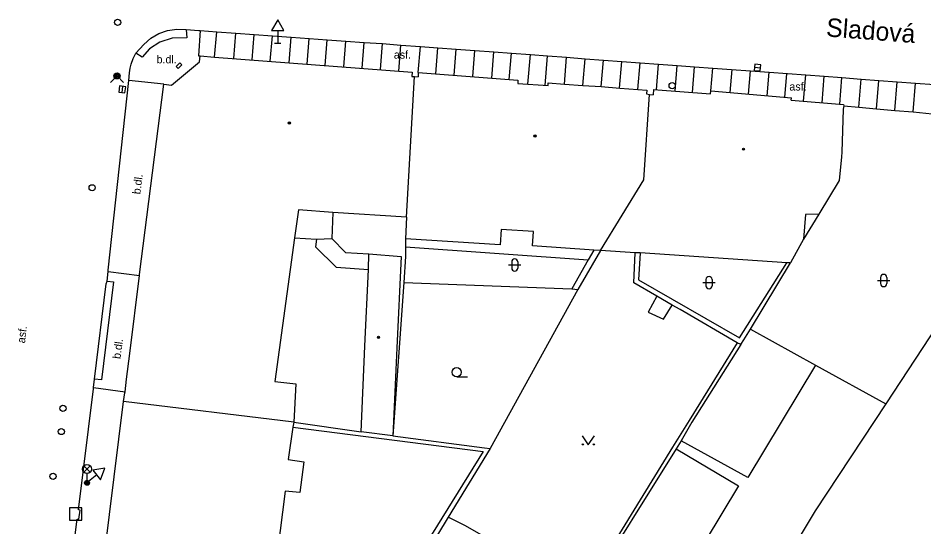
# Model space of a CAD drawing. Extents: x -600309 to -598967, y -1161267 to -1160292.
# Drawn here: x -599083.2 to -599009.7, y -1160971.4 to -1160930.1 of the extents above; entities that cross this region are included whole.
import ezdxf

# ---------------------------------------------------------------- set-up
doc = ezdxf.new("R2010")
doc.units = 0
for name, color, linetype in [('Level 10', 7, 'Continuous'), ('Level 11', 7, 'Continuous'), ('Level 24', 7, 'Continuous'), ('Level 26', 7, 'Continuous'), ('Level 27', 7, 'Continuous'), ('Level 28', 7, 'Continuous'), ('Level 31', 7, 'Continuous'), ('Level 33', 7, 'Continuous'), ('Level 34', 7, 'Continuous'), ('Level 36', 7, 'Continuous'), ('Level 39', 7, 'Continuous'), ('Level 40', 7, 'Continuous'), ('Level 49', 7, 'Continuous'), ('Level 5', 7, 'Continuous'), ('Level 51', 7, 'Continuous'), ('Level 54', 7, 'Continuous'), ('Level 7', 7, 'Continuous')]:
    doc.layers.add(name, color=color, linetype=linetype)

msp = doc.modelspace()

# ---------------------------------------------------------------- linework, layer by layer
at = {"layer": 'Level 10'}
for points in [[(-599073.6599, -1160932.92), (-599073.03, -1160932.2199), (-599072.45, -1160931.7199), (-599071.8, -1160931.34), (-599071.09, -1160931.09), (-599070.34, -1160930.98), (-599069.58, -1160931.02)], [(-599069.58, -1160931.02), (-599068.56, -1160931.09), (-599068.44, -1160931.1), (-599067.1, -1160931.2)], [(-599067.1, -1160931.2), (-599065.55, -1160931.31)], [(-599065.55, -1160931.31), (-599064.06, -1160931.42)], [(-599064.06, -1160931.42), (-599062.58, -1160931.53)], [(-599062.58, -1160931.53), (-599061.05, -1160931.64)], [(-599061.05, -1160931.64), (-599059.59, -1160931.74)], [(-599059.59, -1160931.74), (-599058.12, -1160931.84)], [(-599058.12, -1160931.84), (-599056.61, -1160931.95)], [(-599056.61, -1160931.95), (-599055.12, -1160932.06)], [(-599055.12, -1160932.06), (-599053.6599, -1160932.1599)], [(-599053.6599, -1160932.1599), (-599053.63, -1160932.1599)], [(-599053.63, -1160932.1599), (-599052.15, -1160932.27)], [(-599052.15, -1160932.27), (-599050.55, -1160932.39)], [(-599050.55, -1160932.39), (-599049.14, -1160932.49)], [(-599049.14, -1160932.49), (-599047.65, -1160932.6)], [(-599047.65, -1160932.6), (-599046.13, -1160932.71)], [(-599046.13, -1160932.71), (-599044.6, -1160932.83)], [(-599074.12, -1160934.16), (-599074.0411, -1160933.84), (-599073.89, -1160933.37), (-599073.6646, -1160932.929), (-599073.66, -1160932.92)], [(-599044.6, -1160932.83), (-599043.1599, -1160932.94)], [(-599043.1599, -1160932.94), (-599041.62, -1160933.05)], [(-599041.62, -1160933.05), (-599040.23, -1160933.15)], [(-599040.23, -1160933.15), (-599038.68, -1160933.27)], [(-599038.68, -1160933.27), (-599037.18, -1160933.38)], [(-599037.18, -1160933.38), (-599035.7, -1160933.49)], [(-599035.7, -1160933.49), (-599034.21, -1160933.6)], [(-599074.24, -1160935.16), (-599074.18, -1160934.5213), (-599074.12, -1160934.16)], [(-599034.21, -1160933.6), (-599032.7199, -1160933.71)], [(-599032.7199, -1160933.71), (-599031.21, -1160933.82)], [(-599031.21, -1160933.82), (-599029.71, -1160933.93)], [(-599029.71, -1160933.93), (-599028.3, -1160934.03)], [(-599028.3, -1160934.03), (-599026.81, -1160934.14)], [(-599026.81, -1160934.14), (-599022.23, -1160934.48)], [(-599022.23, -1160934.48), (-599019.25, -1160934.7)], [(-599019.25, -1160934.7), (-599017.76, -1160934.81)], [(-599017.76, -1160934.81), (-599016.32, -1160934.92)], [(-599016.32, -1160934.92), (-599014.75, -1160935.04)], [(-599075.93, -1160950.67), (-599075.92, -1160950.57), (-599074.24, -1160935.1599)], [(-599014.75, -1160935.04), (-599013.33, -1160935.15)], [(-599013.33, -1160935.15), (-599011.83, -1160935.26)], [(-599011.83, -1160935.26), (-599010.34, -1160935.37)], [(-599010.34, -1160935.37), (-599008.79, -1160935.48)], [(-599076.01, -1160951.46), (-599075.93, -1160950.67)], [(-599077.03, -1160959.4099), (-599076.07, -1160951.68), (-599076.01, -1160951.46)], [(-599077.11, -1160960.1), (-599077.03, -1160959.4099)], [(-599079.88, -1160982.25), (-599079.87, -1160982.15), (-599078.43, -1160970.79), (-599078.3, -1160970.8), (-599078.19, -1160970.07), (-599078.32, -1160970.04), (-599077.12, -1160960.2), (-599077.11, -1160960.1)]]:
    msp.add_lwpolyline(points, dxfattribs=at)
at = {"layer": 'Level 11'}
for points in [[(-599069.58, -1160931.02), (-599069.54, -1160931.69), (-599070.71, -1160931.7199), (-599071.73, -1160932.04), (-599072.55, -1160932.59), (-599073.1599, -1160933.25), (-599073.6599, -1160932.92)], [(-599068.44, -1160931.1), (-599068.57, -1160933.15)], [(-599067.27, -1160933.25), (-599067.1, -1160931.2)], [(-599065.7199, -1160933.37), (-599065.55, -1160931.31)], [(-599064.23, -1160933.48), (-599064.06, -1160931.42)], [(-599062.75, -1160933.59), (-599062.58, -1160931.53)], [(-599061.2199, -1160933.71), (-599061.05, -1160931.64)], [(-599059.76, -1160933.82), (-599059.59, -1160931.74)], [(-599058.29, -1160933.93), (-599058.12, -1160931.84)], [(-599056.79, -1160934.05), (-599056.61, -1160931.95)], [(-599055.3, -1160934.1599), (-599055.12, -1160932.06)], [(-599053.81, -1160934.27), (-599053.63, -1160932.1599)], [(-599052.32, -1160934.39), (-599052.15, -1160932.27)], [(-599050.73, -1160934.5), (-599050.55, -1160932.39)], [(-599049.31, -1160934.61), (-599049.14, -1160932.49)], [(-599047.83, -1160934.7199), (-599047.65, -1160932.6)], [(-599046.31, -1160934.84), (-599046.13, -1160932.71)], [(-599068.57, -1160933.15), (-599068.44, -1160933.16)], [(-599044.77, -1160934.96), (-599044.6, -1160932.83)], [(-599043.34, -1160935.07), (-599043.1599, -1160932.94)], [(-599041.82, -1160935.45), (-599041.62, -1160933.05)], [(-599040.43, -1160935.55), (-599040.23, -1160933.15)], [(-599038.86, -1160935.44), (-599038.68, -1160933.27)], [(-599037.36, -1160935.55), (-599037.18, -1160933.38)], [(-599035.88, -1160935.65), (-599035.7, -1160933.49)], [(-599034.4, -1160935.79), (-599034.21, -1160933.6)], [(-599032.9, -1160935.89), (-599032.7199, -1160933.71)], [(-599031.39, -1160935.9099), (-599031.21, -1160933.82)], [(-599029.88, -1160936.03), (-599029.71, -1160933.93)], [(-599028.4699, -1160936.14), (-599028.3, -1160934.03)], [(-599026.9699, -1160936), (-599026.81, -1160934.14)], [(-599025.4, -1160936.14), (-599025.24, -1160934.27)], [(-599023.92, -1160936.27), (-599023.76, -1160934.38)], [(-599022.39, -1160936.4), (-599022.23, -1160934.48)], [(-599020.96, -1160936.52), (-599020.8, -1160934.6)], [(-599019.43, -1160936.84), (-599019.25, -1160934.7)], [(-599017.94, -1160936.96), (-599017.76, -1160934.81)], [(-599016.5, -1160937.09), (-599016.32, -1160934.92)], [(-599071.39, -1160935.44), (-599074.24, -1160935.1599)], [(-599014.94, -1160937.32), (-599014.75, -1160935.04)], [(-599013.52, -1160937.45), (-599013.33, -1160935.15)], [(-599012.02, -1160937.58), (-599011.83, -1160935.26)], [(-599010.54, -1160937.71), (-599010.34, -1160935.37)], [(-599018.21, -1160946.01), (-599019.29, -1160946.03), (-599019.43, -1160948.04)], [(-599051.77, -1160948.66), (-599036.93, -1160949.73)], [(-599075.93, -1160950.67), (-599073.38, -1160951.01)], [(-599076.01, -1160951.46), (-599075.48, -1160951.52), (-599076.4699, -1160959.49), (-599077.03, -1160959.4099)], [(-599023.76, -1160955.37), (-599018.48, -1160958.28), (-599012.76, -1160961.42)], [(-599018.48, -1160958.28), (-599023.96, -1160967.42), (-599029.39, -1160964.43)], [(-599077.11, -1160960.1), (-599074.55, -1160960.44)]]:
    msp.add_lwpolyline(points, dxfattribs=at)
at = {"layer": 'Level 24'}
for points in [[(-599070.11, -1160933.71), (-599070.41, -1160934.02)], [(-599070.41, -1160934.02), (-599070.24, -1160934.18)], [(-599070.24, -1160934.18), (-599069.94, -1160933.87)], [(-599069.94, -1160933.87), (-599070.11, -1160933.71)]]:
    msp.add_lwpolyline(points, dxfattribs=at)
at = {"layer": 'Level 26'}
msp.add_lwpolyline([(-599079.07, -1160970.87), (-599078.07, -1160970.87), (-599078.07, -1160969.87), (-599079.07, -1160969.87)], close=True, dxfattribs=at)
at = {"layer": 'Level 27'}
for p, q in [((-599023.4292, -1160934.0801), (-599022.9308, -1160934.1199)), ((-599074.7443, -1160935.6326), (-599074.8157, -1160936.1274))]:
    msp.add_line(p, q, dxfattribs=at)
for points in [[(-599023.4491, -1160934.3293), (-599022.9507, -1160934.3691), (-599022.9109, -1160933.8707), (-599023.4093, -1160933.8309)], [(-599074.9917, -1160935.5968), (-599075.0632, -1160936.0917), (-599074.5683, -1160936.1632), (-599074.4968, -1160935.6683)]]:
    msp.add_lwpolyline(points, close=True, dxfattribs=at)
at = {"layer": 'Level 28'}
for centre in [(-599030.11, -1160935.57), (-599077.2199, -1160943.87), (-599079.59, -1160961.79), (-599079.73, -1160963.68), (-599080.4, -1160967.32)]:
    msp.add_circle(centre, 0.25, dxfattribs=at)
at = {"layer": 'Level 31'}
msp.add_lwpolyline([(-599075.73, -1160935.31), (-599075.2, -1160934.78), (-599074.67, -1160935.31)], dxfattribs=at)
for centre, radius in [((-599075.15, -1160930.43), 0.25), ((-599075.2, -1160934.78), 0.25), ((-599075.2, -1160934.78), 0.18), ((-599075.2, -1160934.78), 0.11)]:
    msp.add_circle(centre, radius, dxfattribs=at)
at = {"layer": 'Level 33'}
for p, q in [((-599077.905, -1160966.99), (-599077.375, -1160966.46)), ((-599077.905, -1160966.46), (-599077.375, -1160966.99)), ((-599077.64, -1160967.1), (-599077.64, -1160967.85))]:
    msp.add_line(p, q, dxfattribs=at)
for centre, radius in [((-599077.64, -1160966.725), 0.375), ((-599077.64, -1160967.85), 0.2), ((-599077.64, -1160967.85), 0.1445), ((-599077.64, -1160967.85), 0.0876)]:
    msp.add_circle(centre, radius, dxfattribs=at)
at = {"layer": 'Level 34'}
for p, q in [((-599062.15, -1160931.092), (-599062.15, -1160932.11)), ((-599062.4, -1160932.11), (-599061.9, -1160932.11)), ((-599076.8528, -1160967.2045), (-599077.64, -1160967.85)), ((-599077.7985, -1160967.6567), (-599077.4815, -1160968.0433))]:
    msp.add_line(p, q, dxfattribs=at)
for points in [[(-599062.65, -1160931.092), (-599061.65, -1160931.092), (-599062.15, -1160930.226)], [(-599077.1698, -1160966.8179), (-599076.5358, -1160967.5912), (-599076.1831, -1160966.6554)]]:
    msp.add_lwpolyline(points, close=True, dxfattribs=at)
at = {"layer": 'Level 36'}
for p, q in [((-599043.396, -1160950.146), (-599042.396, -1160950.146)), ((-599043.146, -1160949.896), (-599043.146, -1160950.396)), ((-599042.646, -1160949.896), (-599042.646, -1160950.396)), ((-599013.176, -1160951.1559), (-599013.176, -1160951.6559)), ((-599012.676, -1160951.1559), (-599012.676, -1160951.6559)), ((-599027.616, -1160951.576), (-599026.616, -1160951.576)), ((-599027.366, -1160951.326), (-599027.366, -1160951.826)), ((-599026.866, -1160951.326), (-599026.866, -1160951.826)), ((-599013.426, -1160951.4059), (-599012.426, -1160951.4059)), ((-599047.61, -1160959.235), (-599046.735, -1160959.235))]:
    msp.add_line(p, q, dxfattribs=at)
msp.add_lwpolyline([(-599037.42, -1160964.02), (-599036.92, -1160964.77), (-599036.42, -1160964.02)], dxfattribs=at)
for centre, radius in [((-599047.6101, -1160958.8599), 0.375), ((-599037.3702, -1160964.7198), 0.05), ((-599036.4708, -1160964.7198), 0.05)]:
    msp.add_circle(centre, radius, dxfattribs=at)
for centre, start, end in [((-599042.8957, -1160949.8963), 0, 180), ((-599042.8957, -1160950.3963), 180, 0), ((-599027.1157, -1160951.3263), 0, 180), ((-599012.9257, -1160951.1562), 0, 180), ((-599027.1157, -1160951.8263), 180, 0), ((-599012.9257, -1160951.6562), 180, 0)]:
    msp.add_arc(centre, 0.25, start, end, dxfattribs=at)
at = {"layer": 'Level 39'}
for centre, radius in [((-599061.2, -1160938.61), 0.09), ((-599061.2, -1160938.61), 0.0398), ((-599041.26, -1160939.67), 0.09), ((-599041.26, -1160939.67), 0.0398), ((-599024.32, -1160940.73), 0.09), ((-599024.32, -1160940.73), 0.0398), ((-599053.96, -1160956.03), 0.09), ((-599053.96, -1160956.03), 0.0398)]:
    msp.add_circle(centre, radius, dxfattribs=at)
at = {"layer": 'Level 5'}
for points in [[(-599068.49, -1160933.63), (-599068.44, -1160933.1599)], [(-599068.44, -1160933.1599), (-599067.27, -1160933.25), (-599051.23, -1160934.4699)], [(-599070.78, -1160935.54), (-599068.49, -1160933.63)], [(-599051.7, -1160946.27), (-599051.05, -1160934.84)], [(-599051.23, -1160934.4699), (-599051.26, -1160934.82)], [(-599051.26, -1160934.82), (-599051.05, -1160934.84)], [(-599051.05, -1160934.84), (-599050.75, -1160934.86)], [(-599050.73, -1160934.5), (-599050.75, -1160934.86)], [(-599050.73, -1160934.5), (-599042.64, -1160935.12)], [(-599073.38, -1160951.01), (-599073.37, -1160950.91), (-599071.39, -1160935.44)], [(-599071.39, -1160935.44), (-599070.78, -1160935.54)], [(-599042.64, -1160935.12), (-599042.64, -1160935.39)], [(-599042.64, -1160935.39), (-599040.18, -1160935.57)], [(-599040.18, -1160935.57), (-599040.17, -1160935.33)], [(-599040.17, -1160935.33), (-599038.86, -1160935.44)], [(-599038.86, -1160935.44), (-599037.36, -1160935.55)], [(-599037.36, -1160935.55), (-599035.88, -1160935.65)], [(-599035.88, -1160935.65), (-599034.36, -1160935.79)], [(-599034.36, -1160935.79), (-599032.9, -1160935.89)], [(-599032.9, -1160935.89), (-599032.18, -1160935.95)], [(-599032.4, -1160943.23), (-599031.96, -1160936.28)], [(-599032.18, -1160935.95), (-599032.2, -1160936.24)], [(-599032.2, -1160936.24), (-599031.96, -1160936.28)], [(-599031.96, -1160936.28), (-599031.6599, -1160936.31)], [(-599031.63, -1160935.89), (-599031.6599, -1160936.31)], [(-599031.63, -1160935.89), (-599027.01, -1160936.25)], [(-599027.01, -1160936.25), (-599026.9699, -1160936)], [(-599026.9699, -1160936), (-599020.43, -1160936.57)], [(-599020.45, -1160936.75), (-599020.43, -1160936.57)], [(-599020.45, -1160936.75), (-599016.2, -1160937.11)], [(-599016.18, -1160937.21), (-599016.21, -1160937.48)], [(-599016.2, -1160937.11), (-599016.18, -1160937.21)], [(-599016.21, -1160937.48), (-599016.33, -1160940.98)], [(-599016.35, -1160941.35), (-599016.55, -1160943.29)], [(-599016.33, -1160940.98), (-599016.35, -1160941.35)], [(-599035.92, -1160948.98), (-599032.4, -1160943.23)], [(-599016.55, -1160943.29), (-599018.21, -1160946.01)], [(-599060.46, -1160945.65), (-599060.78, -1160947.94)], [(-599057.68, -1160945.87), (-599060.46, -1160945.65)], [(-599051.7, -1160946.27), (-599057.68, -1160945.87)], [(-599018.21, -1160946.01), (-599019.43, -1160948.04)], [(-599051.7, -1160946.27), (-599051.76, -1160948.02)], [(-599044.01, -1160947.27), (-599044.08, -1160948.51)], [(-599041.36, -1160947.42), (-599044.01, -1160947.27)], [(-599041.46, -1160948.59), (-599041.36, -1160947.42)], [(-599060.78, -1160947.94), (-599062.38, -1160959.6)], [(-599044.08, -1160948.51), (-599051.76, -1160948.02)], [(-599019.43, -1160948.04), (-599020.5, -1160949.98)], [(-599036.48, -1160948.94), (-599041.46, -1160948.59)], [(-599035.92, -1160948.98), (-599036.48, -1160948.94)], [(-599033.11, -1160949.17), (-599035.92, -1160948.98)], [(-599054.78, -1160950.52), (-599054.75, -1160949.25)], [(-599054.75, -1160949.25), (-599052.11, -1160949.45)], [(-599052.11, -1160949.45), (-599052.48, -1160956.88)], [(-599032.7199, -1160949.17), (-599033.11, -1160949.17)], [(-599020.79, -1160949.9699), (-599032.7199, -1160949.17)], [(-599020.5, -1160949.98), (-599020.79, -1160949.9699)], [(-599074.17, -1160957.33), (-599073.38, -1160951.01)], [(-599055.07, -1160956.75), (-599054.78, -1160950.52)], [(-599055.38, -1160963.7), (-599055.07, -1160956.75)], [(-599052.48, -1160956.88), (-599052.8, -1160964.03)], [(-599074.43, -1160959.4099), (-599074.17, -1160957.33)], [(-599074.55, -1160960.44), (-599074.43, -1160959.4099)], [(-599062.38, -1160959.6), (-599060.69, -1160959.8)], [(-599060.69, -1160959.8), (-599060.84, -1160962.9099)], [(-599074.68, -1160961.25), (-599074.57, -1160960.54), (-599074.55, -1160960.44)], [(-599077.31, -1160982.55), (-599077.3, -1160982.45), (-599074.68, -1160961.25)], [(-599060.84, -1160962.9099), (-599074.68, -1160961.25)], [(-599060.84, -1160962.9099), (-599060.93, -1160963.33)], [(-599060.93, -1160963.33), (-599061.29, -1160965.95)], [(-599052.8, -1160964.03), (-599055.38, -1160963.7)], [(-599029.78, -1160965.09), (-599037.11, -1160976.83)], [(-599029.78, -1160965.09), (-599024.71, -1160968.08)], [(-599061.29, -1160965.95), (-599060.04, -1160966.13)], [(-599060.04, -1160966.13), (-599060.36, -1160968.64)], [(-599024.71, -1160968.08), (-599035.62, -1160986.2)], [(-599061.55, -1160968.53), (-599062.17, -1160973.42)], [(-599060.36, -1160968.64), (-599061.55, -1160968.53)]]:
    msp.add_lwpolyline(points, dxfattribs=at)
at = {"layer": 'Level 51'}
for points in [[(-599051.76, -1160948.02), (-599051.77, -1160948.66), (-599051.78, -1160949.45)], [(-599035.92, -1160948.98), (-599037.77, -1160952.15)], [(-599051.78, -1160949.45), (-599051.9099, -1160951.57)], [(-599033.23, -1160951.59), (-599033.11, -1160949.17)], [(-599024.29, -1160956.24), (-599023.76, -1160955.37), (-599020.5, -1160949.98)], [(-599051.9099, -1160951.57), (-599052.8, -1160964.03)], [(-599051.9099, -1160951.57), (-599038.27, -1160952.09)], [(-599031.35, -1160952.67), (-599033.23, -1160951.59)], [(-599037.77, -1160952.15), (-599044.89, -1160965.05)], [(-599038.27, -1160952.09), (-599037.77, -1160952.15)], [(-599030.11, -1160953.4), (-599031.35, -1160952.67)], [(-599029.46, -1160953.75), (-599030.11, -1160953.4)], [(-599024.83, -1160956.4699), (-599029.46, -1160953.75)], [(-599007.99, -1160954.16), (-599012.76, -1160961.42), (-599018.49, -1160970.13)], [(-599024.53, -1160956.6), (-599024.29, -1160956.24)], [(-599024.53, -1160956.6), (-599028.51, -1160962.9099)], [(-599024.53, -1160956.6), (-599024.83, -1160956.4699)], [(-599060.84, -1160962.9099), (-599055.38, -1160963.7)], [(-599028.51, -1160962.91), (-599029.39, -1160964.43), (-599029.78, -1160965.09)], [(-599052.8, -1160964.03), (-599045.34, -1160965)], [(-599044.89, -1160965.05), (-599048.3, -1160970.65)], [(-599045.34, -1160965), (-599044.89, -1160965.05)], [(-599018.49, -1160970.13), (-599020.83, -1160974)], [(-599048.46, -1160970.9099), (-599051.34, -1160975.64)], [(-599048.3, -1160970.65), (-599048.46, -1160970.9099)], [(-599046.94, -1160971.31), (-599048.3, -1160970.65)], [(-599042.4699, -1160973.86), (-599046.94, -1160971.31)]]:
    msp.add_lwpolyline(points, dxfattribs=at)
at = {"layer": 'Level 54'}
for points in [[(-599057.68, -1160945.87), (-599057.76, -1160948)], [(-599060.78, -1160947.94), (-599059.01, -1160948.05)], [(-599059.01, -1160948.05), (-599059.08, -1160948.68)], [(-599059.01, -1160948.05), (-599057.76, -1160948)], [(-599057.76, -1160948), (-599056.65, -1160949.12)], [(-599059.08, -1160948.68), (-599057.39, -1160950.31)], [(-599036.48, -1160948.94), (-599036.93, -1160949.73), (-599038.27, -1160952.09)], [(-599056.65, -1160949.12), (-599054.75, -1160949.25)], [(-599032.7199, -1160949.17), (-599032.85, -1160951.35)], [(-599057.39, -1160950.31), (-599054.78, -1160950.52)], [(-599024.63, -1160956.06), (-599020.79, -1160949.9699)], [(-599032.85, -1160951.35), (-599024.63, -1160956.06)], [(-599031.35, -1160952.67), (-599032.06, -1160953.98)], [(-599030.82, -1160954.56), (-599030.11, -1160953.4)], [(-599032.06, -1160953.98), (-599030.82, -1160954.56)], [(-599024.83, -1160956.4699), (-599028.73, -1160962.77)], [(-599028.73, -1160962.77), (-599030.07, -1160964.95)], [(-599060.93, -1160963.33), (-599045.4699, -1160965.29)], [(-599030.07, -1160964.95), (-599037.31, -1160976.7199)], [(-599045.4699, -1160965.29), (-599051.69, -1160975.36)]]:
    msp.add_lwpolyline(points, dxfattribs=at)
at = {"layer": 'Level 7'}
for points in [[(-599016.18, -1160937.21), (-599014.94, -1160937.32)], [(-599014.94, -1160937.32), (-599013.52, -1160937.45)], [(-599013.52, -1160937.45), (-599012.02, -1160937.58)], [(-599012.02, -1160937.58), (-599010.54, -1160937.71)], [(-599010.54, -1160937.71), (-599008.99, -1160937.85)]]:
    msp.add_lwpolyline(points, dxfattribs=at)

# ---------------------------------------------------------------- texts
at = {"layer": 'Level 40'}
for s, p in [('asf.', (-599052.7199, -1160933.38)), ('b.dl.', (-599071.99, -1160933.76)), ('asf.', (-599020.59, -1160935.9699))]:
    msp.add_text(s, height=0.65, dxfattribs=at).set_placement(p)
for s, rotation, p in [('b.dl.', 82.96, (-599073.31, -1160944.43)), ('asf.', 83.17, (-599082.68, -1160956.53)), ('b.dl.', 81.97, (-599074.93, -1160957.81))]:
    msp.add_text(s, height=0.65, rotation=rotation, dxfattribs=at).set_placement(p)
at = {"layer": 'Level 49'}
msp.add_text('Sladová', height=1.5, rotation=355.7, dxfattribs=at).set_placement((-599017.64, -1160931.57))

doc.saveas('drawing.dxf')
